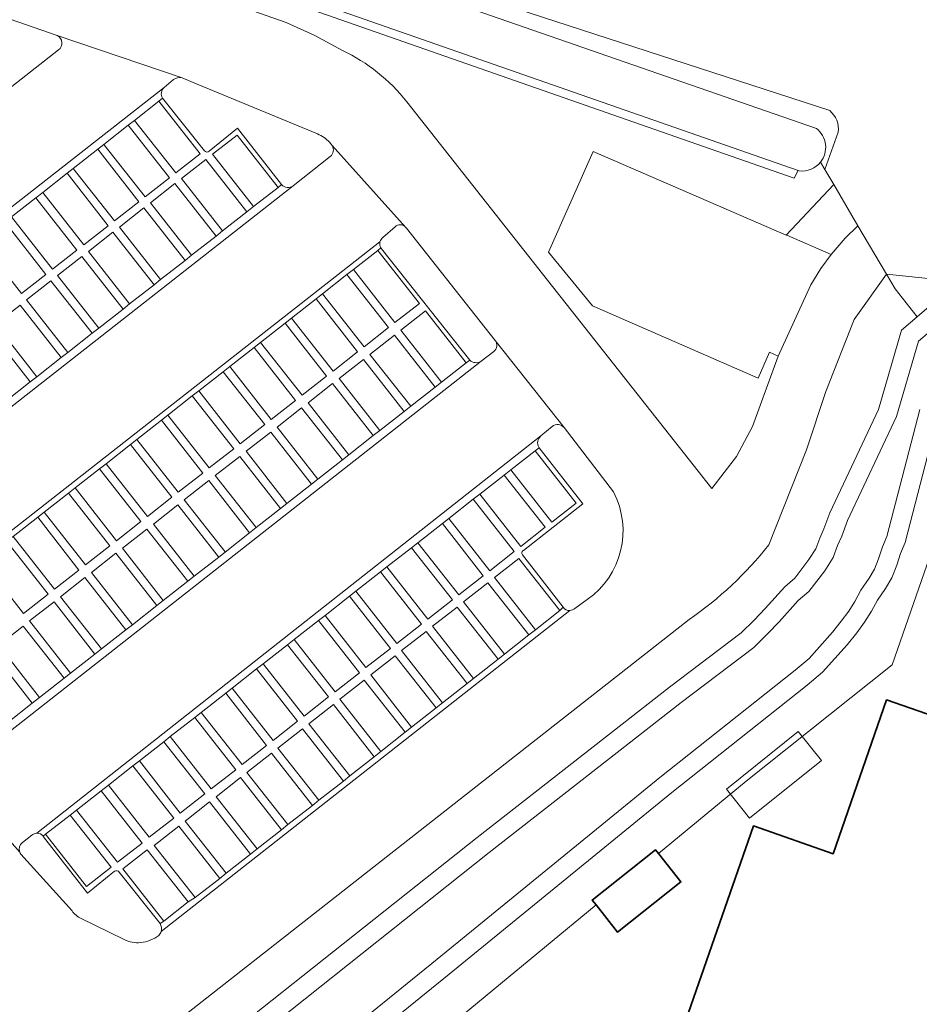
# Model space of a CAD drawing. Header units: metres. Extents: x 149984 to 156489, y 469398 to 478068.
# Tile 598 of 656: x 154214 to 154271, y 474358 to 474421. Entities that reach past the tile are written whole.
import ezdxf

# ---------------------------------------------------------------- set-up
doc = ezdxf.new("R2010")
doc.units = ezdxf.units.M
doc.header["$LTSCALE"] = 0.75
for name, color, linetype, lineweight in [('B-WE-GR-BEPLANTING_CULTUUR_BOSPLANTSOEN-GV', 252, 'Continuous', 18), ('B-WE-OG-BEBOUWING-GV', 6, 'Continuous', 35), ('B-WE-OG-BEBOUWING_OVERBOUWING-GV', 6, 'Continuous', 18), ('B-WE-OG-TERREIN_BEGROEID-GV', 252, 'Continuous', 18), ('B-WE-OG-TERREIN_ERF-GV', 252, 'Continuous', 18), ('B-WE-OG-TERREIN_OEVER-GV', 252, 'Continuous', 18), ('B-WE-OG-WATER_MEER-GV', 252, 'Continuous', 18), ('B-WE-VH-GESLOTENVERHARDING_ASFALT-GV', 252, 'Continuous', 18), ('B-WE-VH-OPENVERHARDING_BETONSTRAATSTEEN-GV', 252, 'Continuous', 18), ('B-WE-VH-OPENVERHARDING_TEGEL-GV', 252, 'Continuous', 18)]:
    doc.layers.add(name, color=color, linetype=linetype, lineweight=lineweight)

msp = doc.modelspace()

# ---------------------------------------------------------------- linework, layer by layer
at = {"layer": 'B-WE-GR-BEPLANTING_CULTUUR_BOSPLANTSOEN-GV', "flags": 128}
for points in [[(154273.572, 474404.126), (154268.499, 474404.655), (154269.052, 474403.714), (154270.443, 474401.946), (154271.673, 474402.996)], [(154271.76, 474395.67), (154269.68, 474387.67), (154269.4, 474386.98), (154269.15, 474386.23), (154268.84, 474385.44), (154268.44, 474384.76), (154267.93, 474384.03), (154267.56, 474383.32), (154267.12, 474382.64), (154266.62, 474381.95), (154266.02, 474381.2), (154264.46, 474379.46), (154263.49, 474378.65), (154254.93, 474371.86), (154240.85, 474360.36), (154226.74, 474348.9), (154227.272, 474345.851), (154250.137, 474364.738), (154249.897, 474365.041), (154253.9, 474368.214), (154254.076, 474367.992), (154259.623, 474372.573), (154268.867, 474379.925), (154276.429, 474401.689)]]:
    msp.add_lwpolyline(points, dxfattribs=at)
at = {"layer": 'B-WE-OG-BEBOUWING-GV', "flags": 128}
for points in [[(154260.084, 474369.745), (154255.474, 474356.485), (154251.516, 474357.861), (154246.295, 474342.843), (154247.429, 474342.449), (154245.301, 474336.328), (154248.125, 474335.347), (154246.078, 474329.459), (154267.823, 474321.935), (154281.812, 474362.172), (154285.198, 474371.91), (154268.509, 474377.713), (154265.123, 474367.975)], [(154254.076, 474367.992), (154253.9, 474368.214), (154249.897, 474365.041), (154250.137, 474364.738), (154251.498, 474363.02), (154255.502, 474366.194)]]:
    msp.add_lwpolyline(points, close=True, dxfattribs=at)
at = {"layer": 'B-WE-OG-BEBOUWING_OVERBOUWING-GV', "flags": 128}
msp.add_lwpolyline([(154258.378, 474372.053), (154259.849, 474370.225), (154264.393, 474373.883), (154262.921, 474375.711)], close=True, dxfattribs=at)
at = {"layer": 'B-WE-OG-TERREIN_BEGROEID-GV', "flags": 128}
for points in [[(154262.988, 474411.18), (154262.913, 474411.206), (154262.674, 474410.717), (154165.161, 474444.802), (154165.433, 474445.237)], [(154168.924, 474431.317), (154164.206, 474432.956), (154167.517, 474442.532), (154172.272, 474440.888), (154185.329, 474436.373), (154201.867, 474430.642), (154230.544, 474420.582), (154232.338, 474419.757), (154234.092, 474418.799)], [(154238.164, 474415.559), (154257.464, 474391.098), (154259.015, 474393.107), (154260.039, 474395.01), (154261.661, 474399.47), (154261.11, 474399.705), (154260.384, 474398.07), (154249.904, 474402.638), (154247.119, 474406.048), (154249.953, 474412.405), (154262.17, 474407.129), (154265.165, 474410.329), (154264.61, 474411.272), (154264.333, 474411.743)], [(154222.51, 474353.03), (154242.61, 474369.01), (154254.78, 474378.51), (154259.32, 474381.96), (154260.13, 474382.76), (154260.83, 474383.49), (154262.07, 474384.87), (154262.7, 474385.42), (154263.6, 474386.59), (154264.04, 474387.26), (154264.28, 474387.94), (154264.55, 474388.54), (154264.923, 474389.538), (154267.992, 474396.077), (154269.46, 474401.108), (154270.443, 474401.946), (154269.052, 474403.714), (154268.499, 474404.655), (154266.454, 474401.778), (154264.665, 474397.218), (154263.447, 474393.544), (154261.062, 474387.514)], [(154272.12, 474396.44), (154274.568, 474402.208), (154271.673, 474402.996), (154270.443, 474401.946), (154269.46, 474401.108), (154267.992, 474396.077), (154264.923, 474389.538), (154264.55, 474388.54), (154264.28, 474387.94), (154264.04, 474387.26), (154263.6, 474386.59), (154262.7, 474385.42), (154262.07, 474384.87), (154260.83, 474383.49), (154260.13, 474382.76), (154259.32, 474381.96), (154254.78, 474378.51), (154242.61, 474369.01), (154222.51, 474353.03)], [(154223.695, 474352.414), (154243.365, 474368.052), (154255.524, 474377.543), (154260.121, 474381.036), (154260.999, 474381.904), (154261.724, 474382.66), (154262.928, 474384), (154263.593, 474384.58), (154264.595, 474385.882), (154265.141, 474386.714), (154265.413, 474387.486), (154265.679, 474388.076), (154266.048, 474389.064), (154269.137, 474395.644), (154270.529, 474400.416), (154271.216, 474401.002)], [(154226.74, 474348.9), (154240.85, 474360.36), (154254.93, 474371.86), (154263.49, 474378.65), (154264.46, 474379.46), (154266.02, 474381.2), (154266.62, 474381.95), (154267.12, 474382.64), (154267.56, 474383.32), (154267.93, 474384.03), (154268.44, 474384.76), (154268.84, 474385.44), (154269.15, 474386.23), (154269.4, 474386.98), (154269.68, 474387.67), (154271.76, 474395.67), (154272.12, 474396.44)], [(154270.607, 474396.085), (154268.519, 474388.055), (154268.255, 474387.403), (154268.003, 474386.646), (154267.74, 474385.975), (154267.413, 474385.42), (154266.885, 474384.664), (154266.505, 474383.935), (154266.113, 474383.33), (154265.649, 474382.689), (154265.089, 474381.989), (154263.61, 474380.34), (154262.72, 474379.596), (154254.165, 474372.81), (154240.08, 474361.306), (154226.465, 474350.249), (154226.248, 474350.072)], [(154256.026, 474382.805), (154220.62, 474355.019)]]:
    msp.add_lwpolyline(points, dxfattribs=at)
at = {"layer": 'B-WE-OG-TERREIN_BEGROEID-GV'}
for points in [[(154234.092, 474418.799, -0.115966), (154238.164, 474415.559)], [(154264.333, 474411.743, -0.257926), (154262.988, 474411.18)], [(154261.062, 474387.514, -0.073368), (154256.026, 474382.805)]]:
    msp.add_lwpolyline(points, format="xyb", dxfattribs=at)
at = {"layer": 'B-WE-OG-TERREIN_ERF-GV', "flags": 128}
for points in [[(154150.377, 474471.375), (154149.171, 474467.492), (154157.734, 474449.413), (154163.242, 474447.523), (154163.999, 474450.257), (154177.849, 474445.759), (154203.388, 474436.669), (154208.29, 474434.416), (154224.561, 474428.605), (154245.9, 474421.191), (154264.915, 474414.999)], [(154265.448, 474413.64), (154264.61, 474411.272), (154265.165, 474410.329), (154266.7, 474407.718), (154268.499, 474404.655), (154273.572, 474404.126), (154276.429, 474401.689), (154268.867, 474379.925), (154259.623, 474372.573), (154254.076, 474367.992), (154255.502, 474366.194), (154251.498, 474363.02), (154250.137, 474364.738), (154227.272, 474345.851), (154229.289, 474343.204), (154250.17, 474316.189), (154253.321, 474315.895), (154256.391, 474314.314)]]:
    msp.add_lwpolyline(points, dxfattribs=at)
at = {"layer": 'B-WE-OG-TERREIN_ERF-GV'}
msp.add_lwpolyline([(154264.915, 474414.999, -0.264492), (154265.448, 474413.64)], format="xyb", dxfattribs=at)
at = {"layer": 'B-WE-OG-TERREIN_ERF-GV', "flags": 128}
msp.add_lwpolyline([(154260.084, 474369.745), (154265.123, 474367.975), (154268.509, 474377.713), (154285.198, 474371.91), (154281.812, 474362.172), (154267.823, 474321.935), (154246.078, 474329.459), (154248.125, 474335.347), (154245.301, 474336.328), (154247.429, 474342.449), (154246.295, 474342.843), (154251.516, 474357.861), (154255.474, 474356.485)], close=True, dxfattribs=at)
at = {"layer": 'B-WE-OG-TERREIN_OEVER-GV', "flags": 128}
for points in [[(154264.915, 474414.999), (154245.9, 474421.191), (154224.561, 474428.605), (154208.29, 474434.416), (154203.388, 474436.669), (154177.849, 474445.759), (154163.999, 474450.257), (154163.242, 474447.523)], [(154166.443, 474447.747), (154264.075, 474413.872)], [(154264.333, 474411.743), (154264.61, 474411.272), (154265.448, 474413.64)]]:
    msp.add_lwpolyline(points, dxfattribs=at)
msp.add_lwpolyline([(154262.913, 474411.206), (154165.433, 474445.237), (154165.161, 474444.802), (154262.674, 474410.717)], close=True, dxfattribs=at)
at = {"layer": 'B-WE-OG-TERREIN_OEVER-GV'}
for points in [[(154265.448, 474413.64, 0.264492), (154264.915, 474414.999)], [(154264.075, 474413.872, -0.417063), (154264.333, 474411.743)]]:
    msp.add_lwpolyline(points, format="xyb", dxfattribs=at)
at = {"layer": 'B-WE-OG-WATER_MEER-GV', "flags": 128}
for points in [[(154264.075, 474413.872), (154166.443, 474447.747)], [(154165.326, 474445.274), (154165.433, 474445.237), (154262.913, 474411.206), (154262.988, 474411.18)], [(154271.216, 474401.002), (154270.529, 474400.416), (154269.137, 474395.644), (154266.048, 474389.064), (154265.679, 474388.076), (154265.413, 474387.486), (154265.141, 474386.714), (154264.595, 474385.882), (154263.593, 474384.58), (154262.928, 474384), (154261.724, 474382.66), (154260.999, 474381.904), (154260.121, 474381.036), (154255.524, 474377.543), (154243.365, 474368.052), (154223.695, 474352.414)], [(154226.248, 474350.072), (154226.465, 474350.249), (154240.08, 474361.306), (154254.165, 474372.81), (154262.72, 474379.596), (154263.61, 474380.34), (154265.089, 474381.989), (154265.649, 474382.689), (154266.113, 474383.33), (154266.505, 474383.935), (154266.885, 474384.664), (154267.413, 474385.42), (154267.74, 474385.975), (154268.003, 474386.646), (154268.255, 474387.403), (154268.519, 474388.055), (154270.607, 474396.085)]]:
    msp.add_lwpolyline(points, dxfattribs=at)
at = {"layer": 'B-WE-OG-WATER_MEER-GV'}
for points in [[(154264.333, 474411.743, 0.417063), (154264.075, 474413.872)], [(154262.988, 474411.18, 0.257926), (154264.333, 474411.743)]]:
    msp.add_lwpolyline(points, format="xyb", dxfattribs=at)
at = {"layer": 'B-WE-VH-GESLOTENVERHARDING_ASFALT-GV', "flags": 128}
for points in [[(154234.092, 474418.799), (154232.338, 474419.757), (154230.544, 474420.582), (154201.867, 474430.642), (154185.329, 474436.373)], [(154206.081, 474423.229), (154216.057, 474419.746), (154223.952, 474417.075), (154224.904, 474416.664), (154232.526, 474413.521)], [(154268.499, 474404.655), (154266.7, 474407.718), (154265.893, 474406.934), (154265.007, 474405.904), (154264.349, 474405.009), (154263.721, 474403.981), (154261.661, 474399.47), (154260.039, 474395.01), (154259.015, 474393.107), (154257.464, 474391.098), (154238.164, 474415.559)], [(154233.273, 474412.994), (154233.44, 474412.801), (154238.089, 474407.632), (154238.138, 474407.571), (154243.762, 474400.457), (154248.112, 474394.941), (154251.239, 474390.869)], [(154261.062, 474387.514), (154263.447, 474393.544), (154264.665, 474397.218), (154266.454, 474401.778), (154268.499, 474404.655)], [(154249.581, 474384.062), (154248.785, 474383.501)], [(154248.481, 474383.366), (154222.622, 474363.057)], [(154220.62, 474355.019), (154256.026, 474382.805)], [(154213.68, 474368.084), (154209.181, 474373.161)], [(154216.988, 474364.361), (154213.749, 474367.949)], [(154220.285, 474362.547), (154217.563, 474363.878)]]:
    msp.add_lwpolyline(points, dxfattribs=at)
at = {"layer": 'B-WE-VH-GESLOTENVERHARDING_ASFALT-GV'}
for points in [[(154238.164, 474415.559, 0.115966), (154234.092, 474418.799)], [(154232.526, 474413.521, -0.111391), (154233.273, 474412.994)], [(154251.239, 474390.869, -0.37641), (154249.581, 474384.062)], [(154256.026, 474382.805, 0.073368), (154261.062, 474387.514)], [(154248.785, 474383.501, -0.180404), (154248.481, 474383.366)], [(154213.749, 474367.949, -0.067868), (154213.68, 474368.084)], [(154217.563, 474363.878, -0.12293), (154216.988, 474364.361)], [(154222.476, 474362.809, -0.14024), (154221.337, 474362.355)], [(154222.622, 474363.057, -0.118042), (154222.476, 474362.809)], [(154221.337, 474362.355, -0.140851), (154220.285, 474362.547)]]:
    msp.add_lwpolyline(points, format="xyb", dxfattribs=at)
at = {"layer": 'B-WE-VH-OPENVERHARDING_BETONSTRAATSTEEN-GV'}
for points in [[(154216.057, 474419.746, -0.555093), (154216.143, 474418.838)], [(154223.405, 474416.978, -0.184358), (154223.952, 474417.075)], [(154222.719, 474415.779, -0.393142), (154222.828, 474416.466)], [(154233.44, 474412.801, -0.189554), (154233.516, 474412.41)], [(154225.665, 474412.429, -0.491208), (154225.378, 474412.464)], [(154233.516, 474412.41, -0.19182), (154233.325, 474412.094)], [(154230.977, 474410.243, -0.404066), (154230.242, 474410.32)], [(154237.42, 474407.643, -0.414062), (154238.089, 474407.632)], [(154236.464, 474406.687, -0.182761), (154236.657, 474406.976)], [(154236.531, 474406.31, -0.203932), (154236.464, 474406.687)], [(154243.762, 474400.457, -0.397565), (154243.663, 474399.755)], [(154242.877, 474399.138, -0.344384), (154242.142, 474399.219)], [(154247.362, 474395.018, -0.404121), (154248.112, 474394.941)], [(154246.514, 474393.695, -0.358781), (154246.64, 474394.414)], [(154245.491, 474386.892, -0.607852), (154245.555, 474387.175)], [(154248.481, 474383.366, -0.261159), (154248.056, 474383.569)], [(154214.44, 474369.147, -0.182036), (154214.766, 474369.274)], [(154214.766, 474369.274, -0.233509), (154215.164, 474369.085)], [(154213.68, 474368.084, -0.312377), (154213.852, 474368.687)], [(154219.683, 474366.865, -0.452517), (154219.977, 474366.808)], [(154222.559, 474363.553, -0.211861), (154222.622, 474363.057)]]:
    msp.add_lwpolyline(points, format="xyb", dxfattribs=at)
at = {"layer": 'B-WE-VH-OPENVERHARDING_BETONSTRAATSTEEN-GV', "flags": 128}
for points in [[(154223.952, 474417.075), (154216.057, 474419.746)], [(154216.143, 474418.838), (154213.186, 474416.525)], [(154195.071, 474394.804), (154196.435, 474395.807), (154222.828, 474416.466), (154223.405, 474416.978)], [(154222.828, 474416.466), (154196.435, 474395.807)], [(154225.378, 474412.464), (154222.719, 474415.779), (154222.487, 474415.597), (154225.096, 474412.266), (154223.548, 474411.053), (154220.939, 474414.383), (154220.551, 474414.078), (154223.159, 474410.749), (154221.611, 474409.536), (154219.004, 474412.864), (154218.616, 474412.56), (154221.222, 474409.233), (154219.674, 474408.02), (154217.068, 474411.345), (154216.681, 474411.042), (154219.285, 474407.717), (154217.737, 474406.504), (154215.133, 474409.827), (154214.703, 474409.49), (154217.301, 474406.173), (154215.753, 474404.96), (154213.155, 474408.275)], [(154213.155, 474408.275), (154214.703, 474409.49), (154215.133, 474409.827), (154216.681, 474411.042), (154217.068, 474411.345), (154218.616, 474412.56), (154219.004, 474412.864), (154220.551, 474414.078), (154220.939, 474414.383), (154222.487, 474415.597), (154222.719, 474415.779)], [(154211.738, 474401.161), (154214.348, 474397.829), (154214.76, 474398.153), (154212.15, 474401.484), (154213.699, 474402.697), (154216.307, 474399.369), (154216.718, 474399.692), (154214.111, 474403.02), (154215.659, 474404.233), (154218.264, 474400.907), (154218.677, 474401.231), (154216.071, 474404.556), (154217.62, 474405.769), (154220.223, 474402.446), (154220.635, 474402.77), (154218.032, 474406.092), (154219.58, 474407.306), (154222.182, 474403.986), (154222.593, 474404.309), (154219.992, 474407.628), (154221.541, 474408.842), (154224.14, 474405.525), (154224.551, 474405.848), (154221.953, 474409.164), (154223.501, 474410.378), (154226.098, 474407.064), (154226.51, 474407.387), (154223.913, 474410.7), (154225.462, 474411.914), (154228.056, 474408.602), (154228.469, 474408.927), (154225.875, 474412.238), (154227.426, 474413.453), (154230.019, 474410.145), (154230.242, 474410.32), (154227.46, 474413.895), (154225.665, 474412.429)], [(154238.089, 474407.632), (154233.44, 474412.801)], [(154233.325, 474412.094), (154230.977, 474410.243), (154200.705, 474386.516), (154200.547, 474386.417)], [(154200.705, 474386.516), (154230.977, 474410.243)], [(154230.242, 474410.32), (154230.019, 474410.145), (154228.469, 474408.927), (154228.056, 474408.602), (154226.51, 474407.387), (154226.098, 474407.064), (154224.551, 474405.848), (154224.14, 474405.525), (154222.593, 474404.309), (154222.182, 474403.986), (154220.635, 474402.77), (154220.223, 474402.446), (154218.677, 474401.231), (154218.264, 474400.907), (154216.718, 474399.692), (154216.307, 474399.369), (154214.76, 474398.153), (154214.348, 474397.829), (154212.802, 474396.614)], [(154212.743, 474407.952), (154215.341, 474404.637), (154213.792, 474403.424), (154211.196, 474406.738)], [(154236.657, 474406.976), (154237.42, 474407.643)], [(154236.464, 474406.687), (154204.841, 474381.915)], [(154204.841, 474381.915), (154236.464, 474406.687)], [(154211.884, 474380.809), (154214.476, 474377.502), (154214.936, 474377.863), (154212.344, 474381.171), (154213.893, 474382.384), (154216.483, 474379.078), (154216.892, 474379.399), (154214.302, 474382.705), (154215.85, 474383.918), (154218.44, 474380.614), (154218.849, 474380.935), (154216.26, 474384.239), (154217.808, 474385.452), (154220.396, 474382.148), (154220.805, 474382.471), (154218.217, 474385.773), (154219.766, 474386.986), (154222.353, 474383.684), (154222.762, 474384.005), (154220.175, 474387.306), (154221.723, 474388.52), (154224.31, 474385.22), (154224.721, 474385.537), (154222.133, 474388.84), (154223.681, 474390.053), (154226.264, 474386.757), (154226.271, 474386.747), (154226.681, 474387.068), (154226.674, 474387.078), (154224.09, 474390.374), (154225.639, 474391.587), (154228.221, 474388.291), (154228.63, 474388.613), (154226.048, 474391.908), (154227.597, 474393.121), (154230.177, 474389.827), (154230.586, 474390.148), (154228.006, 474393.442), (154229.554, 474394.655), (154232.133, 474391.363), (154232.543, 474391.684), (154229.963, 474394.976), (154231.512, 474396.189), (154234.09, 474392.898), (154234.499, 474393.22), (154231.921, 474396.51), (154233.469, 474397.723), (154236.046, 474394.434), (154236.455, 474394.755), (154233.879, 474398.044), (154235.427, 474399.257), (154238.002, 474395.97), (154238.412, 474396.291), (154235.836, 474399.577), (154237.385, 474400.791), (154239.959, 474397.505), (154240.367, 474397.826), (154237.794, 474401.111), (154239.342, 474402.324), (154241.915, 474399.041), (154242.142, 474399.219), (154236.564, 474406.264), (154236.531, 474406.31), (154236.336, 474406.157), (154238.964, 474402.802), (154237.416, 474401.589), (154234.788, 474404.942), (154234.379, 474404.621), (154237.006, 474401.268), (154235.458, 474400.055), (154232.832, 474403.406), (154232.423, 474403.085), (154235.049, 474399.734), (154233.5, 474398.521), (154230.876, 474401.87), (154230.468, 474401.55), (154233.091, 474398.201), (154231.543, 474396.987), (154228.92, 474400.334), (154228.511, 474400.014), (154231.133, 474396.667), (154229.585, 474395.454), (154226.964, 474398.799), (154226.555, 474398.478), (154229.176, 474395.133), (154227.627, 474393.92), (154225.008, 474397.264), (154224.599, 474396.942), (154227.218, 474393.599), (154225.67, 474392.386), (154223.051, 474395.728), (154222.642, 474395.407), (154225.26, 474392.065), (154223.712, 474390.852), (154221.095, 474394.192), (154220.686, 474393.871), (154223.303, 474390.531), (154221.754, 474389.318), (154219.139, 474392.656), (154218.73, 474392.335), (154221.345, 474388.997), (154219.797, 474387.784), (154217.182, 474391.12), (154216.774, 474390.8), (154219.387, 474387.464), (154217.839, 474386.25), (154215.226, 474389.585), (154214.817, 474389.264), (154217.43, 474385.93), (154215.881, 474384.716), (154213.27, 474388.049)], [(154226.964, 474398.799), (154228.511, 474400.014), (154228.92, 474400.334), (154230.468, 474401.55), (154230.876, 474401.87), (154232.423, 474403.085), (154232.832, 474403.406), (154234.379, 474404.621), (154234.788, 474404.942), (154236.336, 474406.157), (154236.531, 474406.31)], [(154248.112, 474394.941), (154243.762, 474400.457)], [(154243.663, 474399.755), (154242.877, 474399.138), (154210.714, 474373.901), (154209.763, 474373.115)], [(154210.714, 474373.901), (154242.877, 474399.138)], [(154242.142, 474399.219), (154241.915, 474399.041), (154240.367, 474397.826), (154239.959, 474397.505), (154238.412, 474396.291), (154238.002, 474395.97), (154236.455, 474394.755), (154236.046, 474394.434), (154234.499, 474393.22), (154234.09, 474392.898), (154232.543, 474391.684), (154232.133, 474391.363), (154230.586, 474390.148), (154230.177, 474389.827), (154228.63, 474388.613), (154228.221, 474388.291), (154226.681, 474387.068), (154226.271, 474386.747), (154224.721, 474385.537), (154224.31, 474385.22), (154222.762, 474384.005), (154222.353, 474383.684), (154220.805, 474382.471), (154220.396, 474382.148), (154218.849, 474380.935), (154218.44, 474380.614), (154216.892, 474379.399), (154216.483, 474379.078), (154214.936, 474377.863), (154214.476, 474377.502), (154212.928, 474376.287)], [(154205.23, 474381.737), (154205.39, 474381.863), (154206.938, 474383.078), (154207.348, 474383.4), (154208.895, 474384.614), (154209.357, 474384.977), (154210.904, 474386.191), (154211.314, 474386.513), (154212.862, 474387.728), (154213.27, 474388.049), (154214.817, 474389.264), (154215.226, 474389.585), (154216.774, 474390.8), (154217.182, 474391.12), (154218.73, 474392.335), (154219.139, 474392.656), (154220.686, 474393.871), (154221.095, 474394.192), (154222.642, 474395.407), (154223.051, 474395.728), (154224.599, 474396.942), (154225.008, 474397.264), (154226.555, 474398.478), (154226.964, 474398.799)], [(154214.766, 474369.274), (154246.64, 474394.414), (154247.362, 474395.018)], [(154246.64, 474394.414), (154214.766, 474369.274)], [(154215.164, 474369.085), (154215.321, 474369.209), (154216.869, 474370.423), (154217.278, 474370.742), (154218.827, 474371.956), (154219.29, 474372.319), (154220.838, 474373.533), (154221.248, 474373.853), (154222.796, 474375.066), (154223.205, 474375.387), (154224.753, 474376.6), (154225.162, 474376.921), (154226.71, 474378.134), (154227.12, 474378.455), (154228.668, 474379.669), (154229.077, 474379.989), (154230.626, 474381.203), (154231.035, 474381.524), (154232.583, 474382.737), (154232.992, 474383.058), (154234.54, 474384.271), (154234.949, 474384.592), (154236.498, 474385.805), (154236.907, 474386.126), (154238.455, 474387.339), (154238.865, 474387.66), (154240.413, 474388.873), (154240.822, 474389.194), (154242.37, 474390.408), (154242.78, 474390.728), (154244.328, 474391.942), (154244.737, 474392.263), (154246.285, 474393.476), (154246.533, 474393.67), (154246.514, 474393.695)], [(154245.555, 474387.175), (154249.304, 474390.109), (154246.533, 474393.67), (154246.285, 474393.476), (154248.876, 474390.169), (154247.328, 474388.955), (154244.737, 474392.263), (154244.328, 474391.942), (154246.919, 474388.635), (154245.37, 474387.422), (154242.78, 474390.728), (154242.37, 474390.408), (154244.961, 474387.101), (154243.413, 474385.888), (154240.822, 474389.194), (154240.413, 474388.873), (154243.003, 474385.567), (154241.455, 474384.354), (154238.865, 474387.66), (154238.455, 474387.339), (154241.046, 474384.033), (154239.497, 474382.82), (154236.907, 474386.126), (154236.498, 474385.805), (154239.088, 474382.499), (154237.54, 474381.286), (154234.949, 474384.592), (154234.54, 474384.271), (154237.13, 474380.966), (154235.582, 474379.752), (154232.992, 474383.058), (154232.583, 474382.737), (154235.173, 474379.432), (154233.624, 474378.218), (154231.035, 474381.524), (154230.626, 474381.203), (154233.215, 474377.898)], [(154212.862, 474387.728), (154215.472, 474384.396), (154213.924, 474383.183), (154211.314, 474386.513)], [(154219.977, 474366.808), (154222.559, 474363.553), (154222.793, 474363.709), (154220.201, 474367.013), (154221.751, 474368.229), (154224.343, 474364.925), (154224.781, 474365.197), (154222.188, 474368.501), (154223.738, 474369.718), (154226.331, 474366.413), (154226.737, 474366.738), (154224.144, 474370.042), (154225.694, 474371.258), (154228.287, 474367.954), (154228.693, 474368.279), (154226.1, 474371.583), (154227.65, 474372.799), (154230.243, 474369.495), (154230.648, 474369.82), (154228.056, 474373.124), (154229.606, 474374.34), (154232.198, 474371.036), (154232.604, 474371.361), (154230.012, 474374.666), (154231.562, 474375.881), (154234.154, 474372.577), (154234.56, 474372.902), (154231.968, 474376.207), (154233.518, 474377.422), (154236.11, 474374.118), (154236.516, 474374.443), (154233.923, 474377.748), (154235.473, 474378.963), (154238.066, 474375.659), (154238.472, 474375.984), (154235.879, 474379.289), (154237.429, 474380.505), (154240.022, 474377.2), (154240.428, 474377.525), (154237.835, 474380.83), (154239.385, 474382.046), (154241.978, 474378.741), (154242.384, 474379.066), (154239.791, 474382.371), (154241.341, 474383.587), (154243.934, 474380.282), (154244.34, 474380.607), (154241.747, 474383.912), (154243.297, 474385.128), (154245.889, 474381.823), (154246.295, 474382.148), (154243.703, 474385.453), (154245.253, 474386.669), (154247.845, 474383.364), (154248.056, 474383.569), (154245.491, 474386.892)], [(154222.622, 474363.057), (154248.481, 474383.366)], [(154248.056, 474383.569), (154247.845, 474383.364), (154246.295, 474382.148), (154245.889, 474381.823), (154244.34, 474380.607), (154243.934, 474380.282), (154242.384, 474379.066), (154241.978, 474378.741), (154240.428, 474377.525), (154240.022, 474377.2), (154238.472, 474375.984), (154238.066, 474375.659), (154236.516, 474374.443), (154236.11, 474374.118), (154234.56, 474372.902), (154234.154, 474372.577), (154232.604, 474371.361), (154232.198, 474371.036), (154230.648, 474369.82), (154230.243, 474369.495), (154228.693, 474368.279), (154228.287, 474367.954), (154226.737, 474366.738), (154226.331, 474366.413), (154224.781, 474365.197)], [(154233.215, 474377.898), (154231.667, 474376.685), (154229.077, 474379.989), (154228.668, 474379.669), (154231.257, 474376.364), (154229.709, 474375.151), (154227.12, 474378.455), (154226.71, 474378.134), (154229.3, 474374.83), (154227.751, 474373.617), (154225.162, 474376.921), (154224.753, 474376.6), (154227.342, 474373.296), (154225.794, 474372.083), (154223.205, 474375.387), (154222.796, 474375.066), (154225.384, 474371.762), (154223.836, 474370.549), (154221.248, 474373.853), (154220.838, 474373.533), (154223.427, 474370.228), (154221.878, 474369.015), (154219.29, 474372.319), (154218.827, 474371.956), (154221.417, 474368.654), (154219.87, 474367.44), (154217.278, 474370.742), (154216.869, 474370.423), (154219.457, 474367.119), (154217.909, 474365.905), (154215.321, 474369.209), (154215.164, 474369.085), (154215.191, 474369.048), (154217.972, 474365.48), (154219.683, 474366.865)], [(154209.181, 474373.161), (154213.68, 474368.084)], [(154213.852, 474368.687), (154214.44, 474369.147)], [(154224.781, 474365.197), (154224.343, 474364.925), (154222.793, 474363.709), (154222.559, 474363.553)]]:
    msp.add_lwpolyline(points, dxfattribs=at)
for points in [[(154225.096, 474412.266), (154222.487, 474415.597), (154220.939, 474414.383), (154223.548, 474411.053)], [(154220.551, 474414.078), (154219.004, 474412.864), (154221.611, 474409.536), (154223.159, 474410.749)], [(154228.469, 474408.927), (154230.019, 474410.145), (154227.426, 474413.453), (154225.875, 474412.238)], [(154218.616, 474412.56), (154217.068, 474411.345), (154219.674, 474408.02), (154221.222, 474409.233)], [(154226.51, 474407.387), (154228.056, 474408.602), (154225.462, 474411.914), (154223.913, 474410.7)], [(154216.681, 474411.042), (154215.133, 474409.827), (154217.737, 474406.504), (154219.285, 474407.717)], [(154224.551, 474405.848), (154226.098, 474407.064), (154223.501, 474410.378), (154221.953, 474409.164)], [(154262.194, 474407.119), (154265.007, 474405.904), (154265.893, 474406.934), (154266.7, 474407.718), (154265.165, 474410.329), (154262.17, 474407.129)], [(154214.703, 474409.49), (154213.155, 474408.275), (154215.753, 474404.96), (154217.301, 474406.173)], [(154222.593, 474404.309), (154224.14, 474405.525), (154221.541, 474408.842), (154219.992, 474407.628)], [(154212.743, 474407.952), (154211.196, 474406.738), (154213.792, 474403.424), (154215.341, 474404.637)], [(154222.182, 474403.986), (154219.58, 474407.306), (154218.032, 474406.092), (154220.635, 474402.77)], [(154218.677, 474401.231), (154220.223, 474402.446), (154217.62, 474405.769), (154216.071, 474404.556)], [(154236.336, 474406.157), (154234.788, 474404.942), (154237.416, 474401.589), (154238.964, 474402.802)], [(154234.379, 474404.621), (154232.832, 474403.406), (154235.458, 474400.055), (154237.006, 474401.268)], [(154216.718, 474399.692), (154218.264, 474400.907), (154215.659, 474404.233), (154214.111, 474403.02)], [(154214.76, 474398.153), (154216.307, 474399.369), (154213.699, 474402.697), (154212.15, 474401.484)], [(154232.423, 474403.085), (154230.876, 474401.87), (154233.5, 474398.521), (154235.049, 474399.734)], [(154241.915, 474399.041), (154239.342, 474402.324), (154237.794, 474401.111), (154240.367, 474397.826)], [(154230.468, 474401.55), (154228.92, 474400.334), (154231.543, 474396.987), (154233.091, 474398.201)], [(154212.802, 474396.614), (154214.348, 474397.829), (154211.738, 474401.161), (154210.19, 474399.948)], [(154239.959, 474397.505), (154237.385, 474400.791), (154235.836, 474399.577), (154238.412, 474396.291)], [(154228.511, 474400.014), (154226.964, 474398.799), (154229.585, 474395.454), (154231.133, 474396.667)], [(154238.002, 474395.97), (154235.427, 474399.257), (154233.879, 474398.044), (154236.455, 474394.755)], [(154226.555, 474398.478), (154225.008, 474397.264), (154227.627, 474393.92), (154229.176, 474395.133)], [(154236.046, 474394.434), (154233.469, 474397.723), (154231.921, 474396.51), (154234.499, 474393.22)], [(154224.599, 474396.942), (154223.051, 474395.728), (154225.67, 474392.386), (154227.218, 474393.599)], [(154234.09, 474392.898), (154231.512, 474396.189), (154229.963, 474394.976), (154232.543, 474391.684)], [(154222.642, 474395.407), (154221.095, 474394.192), (154223.712, 474390.852), (154225.26, 474392.065)], [(154232.133, 474391.363), (154229.554, 474394.655), (154228.006, 474393.442), (154230.586, 474390.148)], [(154220.686, 474393.871), (154219.139, 474392.656), (154221.754, 474389.318), (154223.303, 474390.531)], [(154244.737, 474392.263), (154247.328, 474388.955), (154248.876, 474390.169), (154246.285, 474393.476)], [(154228.63, 474388.613), (154230.177, 474389.827), (154227.597, 474393.121), (154226.048, 474391.908)], [(154218.73, 474392.335), (154217.182, 474391.12), (154219.797, 474387.784), (154221.345, 474388.997)], [(154228.221, 474388.291), (154225.639, 474391.587), (154224.09, 474390.374), (154226.674, 474387.078), (154226.681, 474387.068)], [(154244.328, 474391.942), (154242.78, 474390.728), (154245.37, 474387.422), (154246.919, 474388.635)], [(154216.774, 474390.8), (154215.226, 474389.585), (154217.839, 474386.25), (154219.387, 474387.464)], [(154242.37, 474390.408), (154240.822, 474389.194), (154243.413, 474385.888), (154244.961, 474387.101)], [(154226.271, 474386.747), (154226.264, 474386.757), (154223.681, 474390.053), (154222.133, 474388.84), (154224.721, 474385.537)], [(154214.817, 474389.264), (154213.27, 474388.049), (154215.881, 474384.716), (154217.43, 474385.93)], [(154222.762, 474384.005), (154224.31, 474385.22), (154221.723, 474388.52), (154220.175, 474387.306)], [(154243.003, 474385.567), (154240.413, 474388.873), (154238.865, 474387.66), (154241.455, 474384.354)], [(154212.862, 474387.728), (154211.314, 474386.513), (154213.924, 474383.183), (154215.472, 474384.396)], [(154241.046, 474384.033), (154238.455, 474387.339), (154236.907, 474386.126), (154239.497, 474382.82)], [(154222.353, 474383.684), (154219.766, 474386.986), (154218.217, 474385.773), (154220.805, 474382.471)], [(154246.295, 474382.148), (154247.845, 474383.364), (154245.253, 474386.669), (154243.703, 474385.453)], [(154234.949, 474384.592), (154237.54, 474381.286), (154239.088, 474382.499), (154236.498, 474385.805)], [(154220.396, 474382.148), (154217.808, 474385.452), (154216.26, 474384.239), (154218.849, 474380.935)], [(154244.34, 474380.607), (154245.889, 474381.823), (154243.297, 474385.128), (154241.747, 474383.912)], [(154218.44, 474380.614), (154215.85, 474383.918), (154214.302, 474382.705), (154216.892, 474379.399)], [(154234.54, 474384.271), (154232.992, 474383.058), (154235.582, 474379.752), (154237.13, 474380.966)], [(154242.384, 474379.066), (154243.934, 474380.282), (154241.341, 474383.587), (154239.791, 474382.371)], [(154232.583, 474382.737), (154231.035, 474381.524), (154233.624, 474378.218), (154235.173, 474379.432)], [(154216.483, 474379.078), (154213.893, 474382.384), (154212.344, 474381.171), (154214.936, 474377.863)], [(154241.978, 474378.741), (154239.385, 474382.046), (154237.835, 474380.83), (154240.428, 474377.525)], [(154214.476, 474377.502), (154211.884, 474380.809), (154210.336, 474379.596), (154212.928, 474376.287)], [(154230.626, 474381.203), (154229.077, 474379.989), (154231.667, 474376.685), (154233.215, 474377.898)], [(154238.472, 474375.984), (154240.022, 474377.2), (154237.429, 474380.505), (154235.879, 474379.289)], [(154228.668, 474379.669), (154227.12, 474378.455), (154229.709, 474375.151), (154231.257, 474376.364)], [(154236.516, 474374.443), (154238.066, 474375.659), (154235.473, 474378.963), (154233.923, 474377.748)], [(154225.162, 474376.921), (154227.751, 474373.617), (154229.3, 474374.83), (154226.71, 474378.134)], [(154234.56, 474372.902), (154236.11, 474374.118), (154233.518, 474377.422), (154231.968, 474376.207)], [(154223.205, 474375.387), (154225.794, 474372.083), (154227.342, 474373.296), (154224.753, 474376.6)], [(154232.604, 474371.361), (154234.154, 474372.577), (154231.562, 474375.881), (154230.012, 474374.666)], [(154221.248, 474373.853), (154223.836, 474370.549), (154225.384, 474371.762), (154222.796, 474375.066)], [(154230.648, 474369.82), (154232.198, 474371.036), (154229.606, 474374.34), (154228.056, 474373.124)], [(154220.838, 474373.533), (154219.29, 474372.319), (154221.878, 474369.015), (154223.427, 474370.228)], [(154228.693, 474368.279), (154230.243, 474369.495), (154227.65, 474372.799), (154226.1, 474371.583)], [(154217.278, 474370.742), (154219.87, 474367.44), (154221.417, 474368.654), (154218.827, 474371.956)], [(154226.737, 474366.738), (154228.287, 474367.954), (154225.694, 474371.258), (154224.144, 474370.042)], [(154216.869, 474370.423), (154215.321, 474369.209), (154217.909, 474365.905), (154219.457, 474367.119)], [(154226.331, 474366.413), (154223.738, 474369.718), (154222.188, 474368.501), (154224.781, 474365.197)], [(154224.343, 474364.925), (154221.751, 474368.229), (154220.201, 474367.013), (154222.793, 474363.709)]]:
    msp.add_lwpolyline(points, close=True, dxfattribs=at)
at = {"layer": 'B-WE-VH-OPENVERHARDING_TEGEL-GV', "flags": 128}
for points in [[(154216.057, 474419.746), (154206.081, 474423.229)], [(154213.186, 474416.525), (154216.143, 474418.838)], [(154223.405, 474416.978), (154222.828, 474416.466)], [(154232.526, 474413.521), (154224.904, 474416.664), (154223.952, 474417.075)], [(154222.719, 474415.779), (154225.378, 474412.464)], [(154225.665, 474412.429), (154227.46, 474413.895), (154230.242, 474410.32)], [(154233.44, 474412.801), (154233.273, 474412.994)], [(154230.977, 474410.243), (154233.325, 474412.094)], [(154237.42, 474407.643), (154236.657, 474406.976)], [(154243.762, 474400.457), (154238.138, 474407.571), (154238.089, 474407.632)], [(154236.531, 474406.31), (154236.564, 474406.264), (154242.142, 474399.219)], [(154242.877, 474399.138), (154243.663, 474399.755)], [(154247.362, 474395.018), (154246.64, 474394.414)], [(154251.239, 474390.869), (154248.112, 474394.941)], [(154246.514, 474393.695), (154246.533, 474393.67), (154249.304, 474390.109), (154245.555, 474387.175)], [(154245.491, 474386.892), (154248.056, 474383.569)], [(154248.785, 474383.501), (154249.581, 474384.062)], [(154214.44, 474369.147), (154213.852, 474368.687)], [(154219.683, 474366.865), (154217.972, 474365.48), (154215.191, 474369.048), (154215.164, 474369.085)], [(154213.749, 474367.949), (154216.988, 474364.361)], [(154222.559, 474363.553), (154219.977, 474366.808)], [(154217.563, 474363.878), (154220.285, 474362.547)]]:
    msp.add_lwpolyline(points, dxfattribs=at)
at = {"layer": 'B-WE-VH-OPENVERHARDING_TEGEL-GV'}
for points in [[(154216.143, 474418.838, 0.555093), (154216.057, 474419.746)], [(154223.952, 474417.075, 0.184358), (154223.405, 474416.978)], [(154222.828, 474416.466, 0.393142), (154222.719, 474415.779)], [(154233.273, 474412.994, 0.111391), (154232.526, 474413.521)], [(154233.516, 474412.41, 0.189554), (154233.44, 474412.801)], [(154225.378, 474412.464, 0.491208), (154225.665, 474412.429)], [(154233.325, 474412.094, 0.19182), (154233.516, 474412.41)], [(154230.242, 474410.32, 0.404066), (154230.977, 474410.243)], [(154238.089, 474407.632, 0.414062), (154237.42, 474407.643)], [(154236.657, 474406.976, 0.182761), (154236.464, 474406.687)], [(154236.464, 474406.687, 0.203932), (154236.531, 474406.31)], [(154243.663, 474399.755, 0.397565), (154243.762, 474400.457)], [(154242.142, 474399.219, 0.344384), (154242.877, 474399.138)], [(154248.112, 474394.941, 0.404121), (154247.362, 474395.018)], [(154246.64, 474394.414, 0.358781), (154246.514, 474393.695)], [(154249.581, 474384.062, 0.37641), (154251.239, 474390.869)], [(154245.555, 474387.175, 0.607852), (154245.491, 474386.892)], [(154248.056, 474383.569, 0.261159), (154248.481, 474383.366)], [(154248.481, 474383.366, 0.180404), (154248.785, 474383.501)], [(154214.766, 474369.274, 0.182036), (154214.44, 474369.147)], [(154215.164, 474369.085, 0.233509), (154214.766, 474369.274)], [(154213.852, 474368.687, 0.312377), (154213.68, 474368.084)], [(154213.68, 474368.084, 0.067868), (154213.749, 474367.949)], [(154219.977, 474366.808, 0.452517), (154219.683, 474366.865)], [(154216.988, 474364.361, 0.12293), (154217.563, 474363.878)], [(154222.622, 474363.057, 0.211861), (154222.559, 474363.553)], [(154221.337, 474362.355, 0.14024), (154222.476, 474362.809)], [(154222.476, 474362.809, 0.118042), (154222.622, 474363.057)], [(154220.285, 474362.547, 0.140851), (154221.337, 474362.355)]]:
    msp.add_lwpolyline(points, format="xyb", dxfattribs=at)
at = {"layer": 'B-WE-VH-OPENVERHARDING_TEGEL-GV', "flags": 128}
msp.add_lwpolyline([(154265.007, 474405.904), (154262.194, 474407.119), (154262.17, 474407.129), (154249.953, 474412.405), (154247.119, 474406.048), (154249.904, 474402.638), (154260.384, 474398.07), (154261.11, 474399.705), (154261.661, 474399.47), (154263.721, 474403.981), (154264.349, 474405.009)], close=True, dxfattribs=at)

doc.saveas('drawing.dxf')
